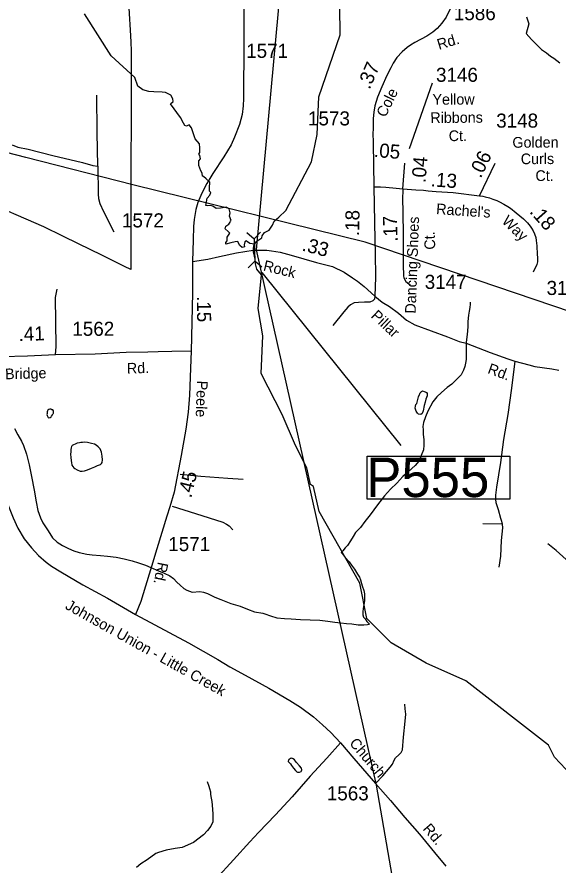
# Model space of a CAD drawing. Extents: x 2082433 to 2279600, y 546599 to 755198.
# Drawn here: x 2168528 to 2173331, y 660282 to 667810 of the extents above; entities that cross this region are included whole.
import ezdxf

# ---------------------------------------------------------------- set-up
doc = ezdxf.new("R2010")
doc.units = 0
for name, color, linetype in [('Exist Boundary Political Fire Districts', 7, 'Continuous'), ('Exist Hydrographic Creek Single Shore', 7, 'Continuous'), ('Exist Hydrographic Misc Water Feature', 7, 'Continuous'), ('Exist Hydrographic Pond Under 1500 Sq Ft', 7, 'Continuous'), ('Exist Road Non-System Type 51', 7, 'Continuous'), ('Exist Road Secondary Mileage Hundredths English Label', 7, 'Continuous'), ('Exist Road Secondary Structure Pipe CELL', 7, 'Continuous'), ('Exist Road Secondary Structure Pipe Number Label', 7, 'Continuous'), ('Exist Road Secondary Type 51 Attributed', 7, 'Continuous'), ('Exist Road Secondary Type 51 Label', 7, 'Continuous'), ('Exist Road Secondary Type 51 Number Label', 7, 'Continuous'), ('Exist Utilities Electrical Transmission Line', 7, 'Continuous')]:
    doc.layers.add(name, color=color, linetype=linetype)

msp = doc.modelspace()

# ---------------------------------------------------------------- linework, layer by layer
at = {"layer": 'Exist Boundary Political Fire Districts'}
for points in [[(2176828.8, 649452.8), (2173131.7, 652846.5), (2171718.5, 660990.7), (2170653.1, 665741.6), (2171065, 670213.8), (2169864.8, 672163.6)], [(2169516.5, 667991.6), (2169533.7, 667692.2), (2169538.6, 667589.2), (2169542.3, 667505.3), (2169543.3, 667208), (2169541.3, 667071), (2169541.1, 666934), (2169540.6, 666798), (2169540.6, 666741), (2169540.4, 666662), (2169540.2, 666526), (2169539.8, 666349.5), (2169539.4, 666251.9), (2169539.4, 666163.7), (2169538.8, 665858.8), (2169538, 665568.5), (2169482.4, 665595.9), (2169376, 665648.4), (2169281.1, 665695), (2169074, 665796.5), (2168936.6, 665863.9), (2168768, 665946.6), (2168204.7, 666189.8)]]:
    msp.add_lwpolyline(points, dxfattribs=at)
at = {"layer": 'Exist Hydrographic Creek Single Shore'}
for points in [[(2170636.1, 665794.5), (2170657.7, 665820.5), (2170702.2, 665848.2), (2170704.8, 665868.1), (2170723.9, 665895.7), (2170766.2, 665917.4), (2170797.4, 665962.3), (2170811.2, 665997.8), (2170851.9, 666033.2), (2170914.1, 666092.9), (2171143.9, 666523.7), (2171191.9, 666765.4), (2171206.9, 667099.7), (2171396, 667650.3), (2171376.9, 669431.7)], [(2170636.1, 665794.5), (2170595, 665800.6), (2170574.2, 665812.7), (2170564.7, 665822.2), (2170550, 665815.3), (2170544.8, 665788.5), (2170547.4, 665770.3), (2170526.7, 665765.1), (2170505, 665782.4), (2170493.8, 665803.2), (2170487.7, 665817), (2170465.3, 665812.7), (2170427.2, 665805.8), (2170383.5, 665792.8), (2170380.9, 665806.7), (2170393.5, 665824), (2170393, 665856.8), (2170419, 665892.3), (2170404.3, 665906.1), (2170377.5, 665930.3), (2170383.5, 665953.7), (2170408.6, 665971), (2170420.7, 665990), (2170423.3, 665999.5), (2170430.7, 666003), (2170416, 666042.8), (2170421.2, 666071.3), (2170410.8, 666107.6), (2170386.6, 666121.5), (2170334.7, 666111.9), (2170296.6, 666109.4), (2170268.1, 666129.2), (2170246.5, 666137.9), (2170220.5, 666133.6), (2170205.8, 666137.9), (2170217.9, 666200.2), (2170239.5, 666228.7), (2170249.1, 666252.9), (2170237.8, 666265), (2170236.9, 666292.7), (2170239.5, 666342.9), (2170208.4, 666374), (2170185.1, 666393), (2170175.5, 666398.2), (2170172.9, 666423.3), (2170161.7, 666444.9), (2170152.2, 666469.1), (2170142.7, 666492.5), (2170143.1, 666532.3), (2170157.8, 666551.3), (2170152.6, 666579.8), (2170144, 666591.9), (2170152.6, 666605.8), (2170150, 666649), (2170148.3, 666684.5), (2170109.9, 666728.4), (2170076.1, 666826.3), (2170057.1, 666852.3), (2170033.7, 666841), (2170019, 666845.3), (2170007.8, 666868.7), (2169980.9, 666918.9), (2169892.3, 667039.1), (2169913.9, 667060.7), (2169911.3, 667084), (2169894.9, 667115.2), (2169864.6, 667129.9), (2169847.3, 667139.4), (2169816.2, 667141.1), (2169742.7, 667144.6), (2169697.7, 667148.9), (2169645.8, 667163.6), (2169600, 667196.5), (2169573.9, 667274), (2169363.9, 667465.2), (2169128.9, 667837.4)], [(2173049.6, 667812.7), (2173072.5, 667749.5), (2173047.9, 667661.9), (2173094, 667610.3), (2173150.2, 667554.7), (2173184.4, 667522.8), (2173226.7, 667490.9), (2173265, 667463.2), (2173294.7, 667445.3), (2173347.2, 667403.7)], [(2173649.8, 660866.8), (2173297.8, 661238), (2173246.7, 661347.3), (2172510.8, 661916.6), (2172159.7, 662074.7), (2171850.7, 662254.8), (2171632.7, 662469.2), (2171572.9, 662785.3), (2171210.8, 663419.2), (2171159.7, 663643.2), (2171134.9, 663660.2), (2171100.9, 663808.5), (2170999.8, 664007.4), (2170881.9, 664282.1), (2170695.9, 664646.6), (2170710.9, 664980.9), (2170667.8, 665221.3), (2170699.8, 665522.4), (2170658.1, 665570.6), (2170645.2, 665618.1), (2170641.4, 665661.3), (2170627.1, 665725.1), (2170627.8, 665755.3), (2170633.6, 665794.7)], [(2170217.9, 661022.3), (2170232.3, 660982.5), (2170236.6, 660962.7), (2170244.8, 660932.7), (2170246.6, 660908.9), (2170253, 660874.7), (2170257.3, 660846.8), (2170261.4, 660813), (2170265.1, 660774.6), (2170267.6, 660735), (2170265.7, 660699.1), (2170266.1, 660665), (2170250.3, 660626.9), (2170220.6, 660588.8), (2170184.9, 660550.4), (2170095.3, 660482), (2169995.2, 660437.5), (2169931.5, 660427.2), (2169851.7, 660412.5), (2169785.7, 660394.1), (2169761.9, 660384.3), (2169684, 660327.5), (2169628.2, 660291.3), (2169590.7, 660259.3)]]:
    msp.add_lwpolyline(points, dxfattribs=at)
at = {"layer": 'Exist Hydrographic Misc Water Feature'}
for points in [[(2172551.6, 665279.8), (2172551.2, 665260.1), (2172547.9, 665232.2), (2172541.8, 665198.2), (2172535.6, 665164.2), (2172532.4, 665136), (2172530.3, 665103.8), (2172528.7, 665058.2), (2172525, 664990.2), (2172515.3, 664921.9), (2172515.5, 664852.2), (2172516, 664807.9), (2172514.3, 664770), (2172508.2, 664736), (2172502.8, 664706.1), (2172492.6, 664675.9), (2172470.8, 664633.8), (2172435, 664597.8), (2172389.4, 664551.2), (2172347.4, 664521.1), (2172295.9, 664476.9), (2172255.9, 664436.7), (2172220.5, 664394.6), (2172175, 664310.3), (2172153, 664260), (2172135.4, 664210), (2172131.9, 664176.1), (2172132.1, 664144), (2172134.4, 664104.3), (2172138.7, 664058.2), (2172138.7, 664008.3), (2172136.8, 663966.4), (2172095.4, 663866), (2172063.6, 663829.9), (2172001.9, 663771.4), (2171952.1, 663729.5), (2171898.5, 663671.1), (2171844.8, 663618.8), (2171789.3, 663558.6), (2171729.4, 663480.1), (2171662.1, 663391.7), (2171616.8, 663331.6), (2171577, 663279.2), (2171533.1, 663235.1), (2171511.4, 663197), (2171489.9, 663158.9), (2171461.8, 663118.5), (2171441.9, 663096.4), (2171420.2, 663070.5), (2171406, 663056.4)], [(2172076.5, 664379.9), (2172092.1, 664438), (2172100.1, 664457.8), (2172104, 664465.8), (2172107.9, 664473.7), (2172112, 664480), (2172119.8, 664484), (2172127.6, 664490.2), (2172141.9, 664484), (2172151.8, 664482.1), (2172161.8, 664476.1), (2172168.2, 664466.2), (2172168.2, 664448.4), (2172158.1, 664418.3), (2172150.3, 664392.2), (2172142.6, 664360.2), (2172132.7, 664314.2), (2172123.3, 664290.1), (2172112.8, 664281.9), (2172093.1, 664283.7), (2172083.1, 664291.7), (2172070.8, 664309.7), (2172062.8, 664337.8), (2172064.4, 664355.7), (2172068.5, 664369.7), (2172076.5, 664379.9)], [(2168852.1, 664293.8), (2168851.9, 664313.6), (2168845.9, 664321.4), (2168838.3, 664323.4), (2168829.9, 664327.5), (2168820.3, 664327.4), (2168812.3, 664325.3), (2168801.8, 664319.2), (2168798.4, 664313.2), (2168796.1, 664305), (2168796.1, 664289.2), (2168794.7, 664281.3), (2168796.5, 664271.4), (2168798.4, 664265.4), (2168806.6, 664255.2), (2168812.3, 664251.5), (2168824.4, 664253.3), (2168832.2, 664259.4), (2168836.3, 664265.3), (2168842.4, 664279.4), (2168848.4, 664289.4), (2168852.1, 664293.8)], [(2168505.1, 664157.6), (2168535.3, 664101.9), (2168567.7, 664045.9), (2168586.1, 664006.2), (2168614.2, 663930.6), (2168637, 663834.7), (2168657.5, 663730.6), (2168682.1, 663610.9), (2168698.5, 663505), (2168715.1, 663429), (2168737.5, 663363.2), (2168759.4, 663319.3), (2168806.2, 663249.8), (2168842.7, 663185.9), (2168884.7, 663148.3), (2168932.9, 663118.3), (2168984.8, 663092.7), (2169034.6, 663070.9), (2169080.9, 663055.4), (2169147.2, 663041.8), (2169195.1, 663036.1), (2169271, 663028.3), (2169331.1, 663022.8), (2169409.2, 663015.1), (2169479.3, 662999.6), (2169551.1, 662981.9), (2169605.7, 662964.3), (2169669.6, 662942.9), (2169717.6, 662923), (2169783.6, 662893.2), (2169836.1, 662873.5), (2169886, 662848.1), (2169918.4, 662826.2), (2169948.3, 662794.1), (2169976.4, 662766.3), (2170008.4, 662736.7), (2170034.6, 662721), (2170082.6, 662705.3), (2170150.5, 662709.6), (2170182.7, 662703.5), (2170218.6, 662692), (2170284.6, 662660.1), (2170336.7, 662638.5), (2170427.3, 662604.9), (2170509.3, 662579.5), (2170573.5, 662554), (2170637.1, 662530.2), (2170709.7, 662516.8), (2170729.3, 662513), (2170777.5, 662495.2), (2170835.8, 662477.5), (2170901.6, 662469.9), (2170963.5, 662466.3), (2171043.7, 662462.7), (2171131.4, 662457.1), (2171215.5, 662455.8), (2171287.7, 662446), (2171349.8, 662438.3)], [(2171406, 663056.4), (2171414.6, 663046.6), (2171442.5, 663012.8), (2171476.5, 662972.8), (2171498.9, 662945.1), (2171522.9, 662908.9), (2171551, 662863.3), (2171567.6, 662837.3), (2171577.6, 662813.5), (2171593.6, 662759.6), (2171608, 662717.7), (2171612.3, 662689.8), (2171614.3, 662663.6), (2171612.7, 662625.7), (2171606.3, 662595.8), (2171601, 662555.7), (2171599.2, 662531.6), (2171596.9, 662513.7), (2171599.2, 662503.6), (2171605.3, 662482), (2171617.4, 662466), (2171633.8, 662444), (2171653.5, 662424), (2171657.4, 662420.2)], [(2171349.8, 662438.3), (2171401.7, 662430.9), (2171453.4, 662425.1), (2171501.6, 662423.1), (2171555.9, 662415.6), (2171607.6, 662413.9), (2171639.8, 662415.9), (2171657.4, 662420.2)], [(2170935, 661200.3), (2170955.1, 661180.7), (2170964.9, 661166.6), (2170983.2, 661142.7), (2171001.2, 661120.9), (2171013.1, 661109), (2171019.3, 661106.8), (2171029.1, 661104.9), (2171035.5, 661107.2), (2171049.6, 661113.2), (2171053.1, 661119.1), (2171055.4, 661127.3), (2171052.9, 661141.1), (2171037.1, 661163), (2171008.8, 661192.7), (2170990.4, 661216.6), (2170980.5, 661224.6), (2170968.4, 661230.5), (2170960.4, 661228.5), (2170952.4, 661226.4), (2170946.7, 661222.4), (2170942.6, 661218.6), (2170938.7, 661210.6), (2170936.8, 661204.4), (2170935, 661200.3)]]:
    msp.add_lwpolyline(points, dxfattribs=at)
at = {"layer": 'Exist Hydrographic Pond Under 1500 Sq Ft'}
msp.add_lwpolyline([(2169177.9, 664027.5), (2169155.6, 664031.3), (2169127.7, 664035.1), (2169109.4, 664033), (2169095.5, 664033.1), (2169083.8, 664031.2), (2169063.9, 664026.9), (2169045.4, 664018.7), (2169029.7, 664012.6), (2169019.8, 664004.8), (2169014.1, 664000.8), (2169013.9, 663996.7), (2169009.6, 663984.4), (2169007.7, 663970.5), (2169006.1, 663952.5), (2169004.2, 663926.4), (2169006.1, 663902.6), (2169008.5, 663870.6), (2169012.6, 663854.6), (2169016.7, 663832.8), (2169024.7, 663820.7), (2169033.1, 663808.9), (2169042.8, 663801), (2169062.9, 663789), (2169090.6, 663779.1), (2169106.8, 663777.1), (2169126.6, 663781.4), (2169153.1, 663789.5), (2169190.8, 663803.7), (2169218.5, 663817.8), (2169244.6, 663828), (2169268.8, 663838.2), (2169278.6, 663846), (2169284.5, 663854), (2169286.4, 663878.1), (2169284.1, 663910), (2169277.8, 663946.3), (2169265.7, 663976.1), (2169249.7, 663994), (2169231.4, 664009.7), (2169215.8, 664017.8), (2169189.6, 664023.7), (2169177.9, 664027.5)], dxfattribs=at)
at = {"layer": 'Exist Road Non-System Type 51'}
msp.add_line((2172833.7, 663308.7), (2172663.6, 663310.7), dxfattribs=at)
for points in [[(2169245, 666485.2), (2169241.2, 666783.1), (2169238.7, 667117)], [(2168486.4, 666675.8), (2168535.6, 666655.6), (2168626.5, 666638), (2168847.4, 666579.3), (2169111.2, 666516.8), (2169200.8, 666492.8), (2169245, 666485.2)], [(2169245, 666485.2), (2169248.8, 666238.4), (2169251.3, 666199.3), (2169264, 666154.5), (2169296.8, 666082.5), (2169388.9, 665902)], [(2168870, 664811.8), (2168875.1, 664885), (2168870, 665319.2), (2168885.2, 665392.5)], [(2171705.9, 665332.5), (2171700.4, 665304.7), (2171685.8, 665289.5), (2171659.1, 665279.2), (2171611.5, 665279.7), (2171558.9, 665275.7), (2171522.4, 665271.6), (2171488, 665255.4), (2171463.7, 665233.2), (2171429.2, 665192.7), (2171332, 665071.1)], [(2172948.2, 664755.7), (2172917.8, 664515.7), (2172885.4, 664280.3), (2172846.9, 664058), (2172819.6, 663856), (2172783.1, 663636.8), (2172777, 663566.4), (2172775, 663526.9), (2172778, 663499.6), (2172800.3, 663436.8), (2172820.6, 663361.3), (2172829.7, 663334), (2172833.7, 663308.7)], [(2169975.9, 663752.2), (2170161.5, 663734.5), (2170398.8, 663716.8), (2170536.4, 663707.4)], [(2169905.2, 663468.2), (2170113.5, 663403.8), (2170355.9, 663326.1), (2170388.7, 663308.5), (2170411.5, 663292.1), (2170444.3, 663258)], [(2172833.7, 663308.7), (2172836.8, 663275.3), (2172825.6, 663161.4), (2172820.6, 663023.6), (2172805.4, 662924.9)], [(2174070.1, 662680.4), (2173992.2, 662648), (2173956.7, 662638.8), (2173924.3, 662634.8), (2173898, 662636.8), (2173859.5, 662640.9), (2173831.2, 662646.9), (2173801.8, 662657.1), (2173768.4, 662681.4), (2173615.5, 662806.4), (2173431.2, 662967.9), (2173312.7, 663072.8), (2173240.8, 663134.5)], [(2171711.8, 661006.5), (2171774.5, 661072.3), (2171841.4, 661150.3), (2171861.6, 661178.2), (2171874.8, 661211.6), (2171889, 661232.8), (2171917.3, 661259.2), (2171938.6, 661279.4), (2171949.7, 661303.7), (2171958.8, 661415.6), (2171975, 661558.9), (2171979.1, 661621.2), (2171974, 661667.8), (2171972, 661711.3)], [(2171400.9, 661367.5), (2171278.4, 661231.3), (2171129.5, 661071.8), (2170970.5, 660888), (2170822.7, 660727.5), (2170672.8, 660570.1), (2170593.8, 660486.5), (2170450, 660328.6), (2170294.1, 660156.9), (2170164.5, 660027.8)]]:
    msp.add_lwpolyline(points, dxfattribs=at)
at = {"layer": 'Exist Road Secondary Structure Pipe CELL'}
for p, q in [((2170569.9, 665896.9), (2170632.2, 665841.5)), ((2170690.8, 665900.6), (2170632.2, 665841.5)), ((2170632.2, 665841.5), (2170638.3, 665643.3)), ((2170579.6, 665584.2), (2170638.3, 665643.3)), ((2170700.5, 665587.9), (2170638.3, 665643.3))]:
    msp.add_line(p, q, dxfattribs=at)
at = {"layer": 'Exist Road Secondary Structure Pipe Number Label'}
msp.add_line((2170701.9, 665543.1), (2171936, 664005.2), dxfattribs=at)
msp.add_lwpolyline([(2171635.2, 663912.3), (2172901.4, 663912.3), (2172901.4, 663528.5), (2171635.2, 663528.5)], close=True, dxfattribs=at)
at = {"layer": 'Exist Road Secondary Type 51 Attributed'}
for p, q in [((2171953.5, 666285.1), (2171972.2, 666511.4)), ((2172632.5, 666223.8), (2172771.9, 666511.5))]:
    msp.add_line(p, q, dxfattribs=at)
for points in [[(2170539.6, 668217), (2170541.4, 667587.4), (2170538.3, 667084.9), (2170536.2, 667020), (2170526.7, 666943.1), (2170504.2, 666855.7), (2170458.8, 666743.3), (2170428.5, 666674.1), (2170364.5, 666568.6), (2170267.2, 666419.8), (2170213.6, 666332.5), (2170170.3, 666246.9), (2170133.6, 666162.1), (2170117.2, 666099.8), (2170100.7, 666012.5), (2170094.7, 665951.1), (2170091.2, 665830.9), (2170087.3, 665638)], [(2172374.1, 667881.4), (2172338.4, 667808.6), (2172300.5, 667754.5), (2172257.2, 667707.1), (2172218.1, 667673.8), (2172165.7, 667639.7), (2172060.1, 667584.8), (2172021.1, 667560.2), (2171992, 667540.2), (2171946.5, 667500.2), (2171900.2, 667449.1), (2171868.2, 667400.7), (2171846, 667358.5), (2171811.7, 667291), (2171766.6, 667190), (2171727, 667099.3), (2171705.2, 667022.6), (2171694.9, 666965.6), (2171689.5, 666907.9), (2171688.4, 666817.9), (2171686.8, 666776.5), (2171689.5, 666697.9), (2171692.8, 666489.8), (2171695.6, 666314.9), (2171696.3, 666302.8)], [(2171696.3, 666302.8), (2171730.7, 666302.3), (2171756.3, 666302.9), (2171801, 666299), (2171893.7, 666291.4), (2171953.5, 666285.1)], [(2171696.3, 666302.8), (2171703.2, 665832.3), (2171706.4, 665713.9), (2171709.1, 665500), (2171705.9, 665332.5)], [(2171953.5, 666285.1), (2171951.6, 666183.6), (2171953.6, 666092.2), (2171955, 665859.6), (2171957.3, 665582.6), (2171958.2, 665537.9), (2171958.2, 665521.2), (2171959.1, 665507.8), (2171961.5, 665496.8), (2171969.2, 665482.4), (2171981.1, 665462.3), (2172022.2, 665430.8)], [(2171953.5, 666285.1), (2172067.6, 666276.7), (2172137.1, 666271.8), (2172178, 666266.3), (2172249.9, 666261.4), (2172401, 666250.5), (2172632.5, 666223.8)], [(2172632.5, 666223.8), (2172641.7, 666222.8), (2172664.5, 666219.5), (2172685.2, 666213.5), (2172722.8, 666203.7), (2172752.8, 666191.7), (2172786, 666179.7), (2172810, 666169.3), (2172848.2, 666148.1), (2172883.6, 666127.9), (2172909.1, 666111.6), (2172957.6, 666072.9), (2173023.6, 666017.2), (2173059.6, 665981.2), (2173071.2, 665967.4), (2173084.3, 665952.1), (2173094.7, 665935.2), (2173109.9, 665910.7), (2173122.5, 665886.1), (2173133.9, 665852.3), (2173137.7, 665825.6), (2173141, 665778.7), (2173146.5, 665700.6), (2173147.5, 665673.6), (2173147.5, 665653.9), (2173147.5, 665637), (2173144.8, 665623.9), (2173142.1, 665613), (2173111, 665544.8)], [(2170087.3, 665638), (2170222.2, 665659.5), (2170325.9, 665683.1), (2170475.7, 665717.5), (2170624.4, 665739.2), (2170676.2, 665741.1), (2170745.5, 665740.1), (2170787.9, 665734.9), (2170864, 665721), (2170897.7, 665713.3), (2170963, 665696), (2171188.3, 665632), (2171329.2, 665595.6), (2171433.9, 665545.5), (2171506.1, 665494.4), (2171551.4, 665464.1), (2171609.6, 665416.6), (2171705.9, 665332.5)], [(2170087.3, 665638), (2170086, 665548.1), (2170085.2, 665365.6), (2170081.3, 665101.8), (2170074.8, 664844.1)], [(2171705.9, 665332.5), (2171770, 665277), (2171834.3, 665241.3), (2171913.3, 665181.5), (2171986.2, 665118.7), (2172059.1, 665078.2), (2172348.7, 664971.9), (2172452.5, 664928.5), (2172514.8, 664915.2), (2172726.8, 664830.4), (2172886.2, 664775.2), (2172948.2, 664755.7), (2173072.7, 664723.3), (2173125.2, 664708.4), (2173275.4, 664685.4), (2173336.6, 664676.2)], [(2170074.8, 664844.1), (2169903.5, 664839.7), (2169781.2, 664837), (2169690.5, 664834.2), (2169498.1, 664832.8), (2169221.2, 664817.3), (2168870, 664811.8), (2168621, 664800), (2168394.5, 664793.8), (2168188.3, 664789.7), (2168006.9, 664785.5), (2167918.7, 664780.1)], [(2170074.8, 664844.1), (2170067.9, 664691.9), (2170059.6, 664453.2), (2170048, 664302.7), (2170026.4, 664150.5), (2169985.3, 663916.1), (2169923, 663591.8), (2169884.9, 663461.2), (2169857.3, 663377.3), (2169769.1, 663087.6), (2169721.9, 662931.9), (2169627.7, 662621.4), (2169580.5, 662506.4)], [(2167918.7, 664780.1), (2168039.4, 664499.9), (2168109.4, 664326.9), (2168201.5, 664105.5), (2168287.1, 663896.2), (2168407.8, 663579.7), (2168496, 663362.6), (2168536.2, 663271.8), (2168593.3, 663178.4), (2168657.3, 663096.2), (2168719.6, 663029.6), (2168787.9, 662970), (2168835.5, 662934.5), (2168917.2, 662883.5), (2169113.1, 662768.4), (2169331, 662650.8), (2169580.5, 662506.4)], [(2169580.5, 662506.4), (2170052.1, 662254.6), (2170310.3, 662106.2), (2170418.7, 662041.4), (2170554.3, 661966), (2170762.9, 661853.1), (2170950.3, 661743.2), (2171043.4, 661682.4), (2171158.9, 661596.4), (2171238.9, 661526), (2171314.8, 661457.1), (2171400.9, 661367.5), (2171518.4, 661228.8), (2171711.8, 661006.5), (2171843.4, 660854.1), (2171971, 660702.7), (2172099.6, 660555.4), (2172235.3, 660391.9), (2172334.5, 660272.4)]]:
    msp.add_lwpolyline(points, dxfattribs=at)
at = {"layer": 'Exist Road Secondary Type 51 Number Label'}
msp.add_line((2172013.3, 666642), (2172216.6, 667225.6), dxfattribs=at)
at = {"layer": 'Exist Utilities Electrical Transmission Line'}
msp.add_lwpolyline([(2183815, 660051.2), (2183516.1, 660583.4), (2183287.7, 661030), (2183120.4, 661279), (2182853.5, 661451.4), (2178791.9, 663068.1), (2176781.8, 663884.5), (2175707.9, 664322.3), (2174120.8, 664961.1), (2171618.9, 665810.7), (2169556.8, 666318.8), (2168607.7, 666563.5), (2167392.5, 666876.6), (2166671.5, 667076.4), (2163973.8, 667906.8), (2161238.1, 668731.2), (2159880.3, 669133.4), (2158035.8, 669694.9)], dxfattribs=at)

# ---------------------------------------------------------------- texts
at = {"layer": 'Exist Road Secondary Mileage Hundredths English Label'}
for s, rotation, p in [('.37', 66.3823, (2171658, 667161.1)), ('.05', 355.28988, (2171693.2, 666568.2)), ('.04', 85.28525, (2172154.1, 666334.5)), ('.06', 64.14126, (2172644.4, 666373)), ('.13', 355.86843, (2172197.5, 666307.2)), ('.18', 88.88452, (2171564.6, 665863.7)), ('.17', 91.82302, (2171907.6, 665815.6)), ('.18', 311.53734, (2173072.3, 666077.7)), ('.33', 345.29495, (2171051.3, 665737.7)), ('.15', 270.68637, (2170124.8, 665331.9)), ('.41', 1.93439, (2168544.2, 664932.4)), ('.45', 76.16996, (2170073.8, 663534.8))]:
    msp.add_text(s, height=125, rotation=rotation, dxfattribs=at).set_placement(p)
at = {"layer": 'Exist Road Secondary Structure Pipe Number Label'}
msp.add_text('P555', height=350, dxfattribs=at).set_placement((2171628.1, 663548.3))
at = {"layer": 'Exist Road Secondary Type 51 Label'}
for s, rotation, p in [('Rd.', 16.81814, (2172273.8, 667517.8)), ('Cole', 63.98866, (2171798.7, 666912.4)), ('Yellow', 0.30903, (2172216.3, 667030.8)), ('Ribbons', 0.30903, (2172197.4, 666868.8)), ('Ct.', 0.30903, (2172360.5, 666707.9)), ('Golden', 0.30903, (2172925.7, 666649.1)), ('Curls', 0.30903, (2172999.8, 666502.9)), ('Ct.', 0.30903, (2173130.2, 666353.9)), ("Rachel's", 356.11352, (2172246.6, 666060.6)), ('Dancing Shoes', 87.91755, (2172066.7, 665175.6)), ('Way', 316.28721, (2172824.8, 665988.7)), ('Ct.', 92.04221, (2172241.5, 665746.1)), ('Rock', 346.14493, (2170708.4, 665560.5)), ('Pillar', 316.76998, (2171664.1, 665149.2)), ('Bridge', 1.52364, (2168424.1, 664593.7)), ('Rd.', 1.88244, (2169505.2, 664643.5)), ('Rd.', 339.88595, (2172698.9, 664649.8)), ('Peele', 267.75602, (2170127.2, 664583.2)), ('Rd.', 258.24852, (2169780, 662976.7)), ('Johnson Union - Little Creek', 330.76486, (2168949.8, 662560.4)), ('Church', 310.22199, (2171473.3, 661361.1)), ('Rd.', 310.88082, (2172124.6, 660599.9))]:
    msp.add_text(s, height=95, rotation=rotation, dxfattribs=at).set_placement(p)
at = {"layer": 'Exist Road Secondary Type 51 Number Label'}
for s, p in [('1586', (2172405.9, 667781.5)), ('1571', (2170562.7, 667447.1)), ('3146', (2172247.5, 667234.4)), ('1573', (2171111.6, 666847.2)), ('3148', (2172781.8, 666827.6)), ('1572', (2169460.2, 665942.1)), ('3147', (2172147.2, 665396.3)), ('3152', (2173228.9, 665342.2)), ('1562', (2169019.8, 664979.6)), ('1571', (2169871.3, 663068.4)), ('1563', (2171278.5, 660856))]:
    msp.add_text(s, height=125, dxfattribs=at).set_placement(p)

doc.saveas('drawing.dxf')
